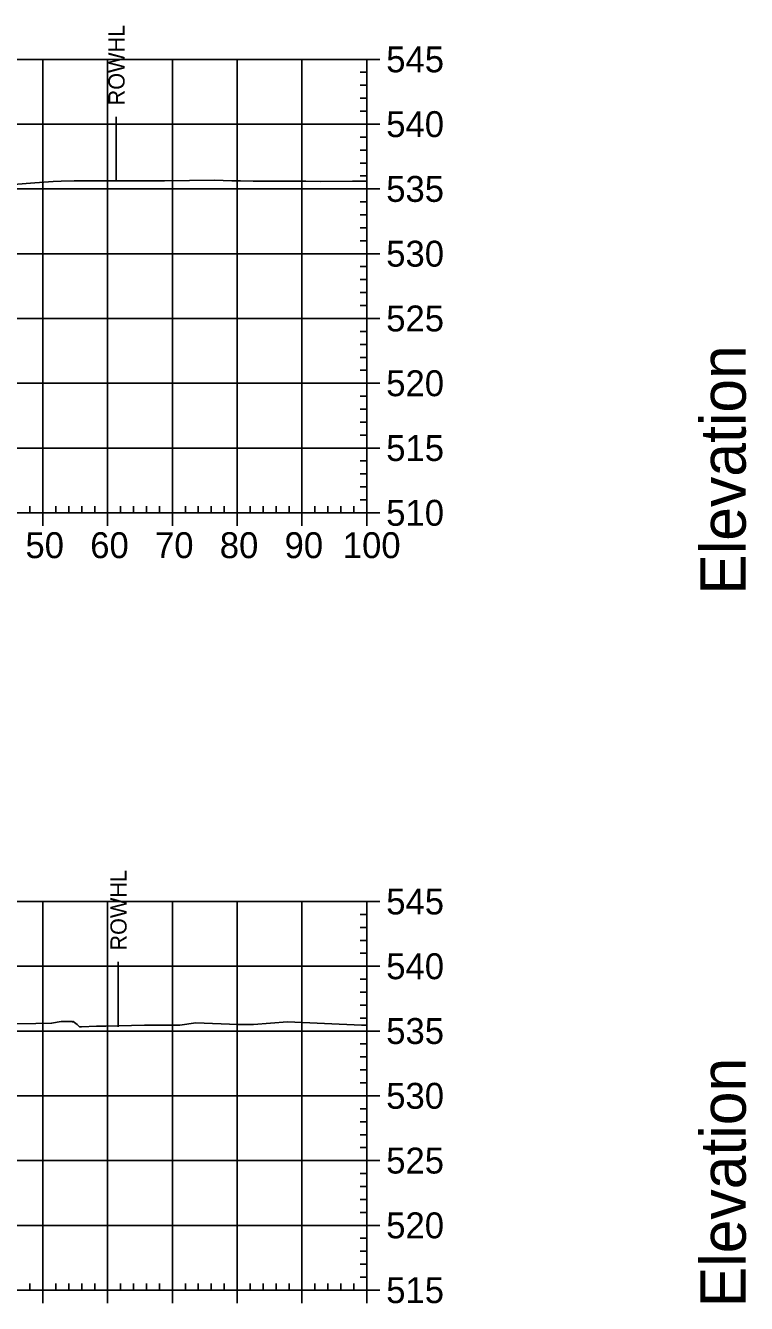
# Model space of a CAD drawing. Extents: x 708103 to 717568, y 374476 to 378707.
# Drawn here: x 708824.3 to 708935.6, y 376942.6 to 377139.8 of the extents above; entities that cross this region are included whole.
import ezdxf

# ---------------------------------------------------------------- set-up
doc = ezdxf.new("R2010")
doc.units = 0
for name, color, linetype in [('57', 7, 'Continuous'), ('60', 7, 'Continuous'), ('Existing', 7, 'Continuous'), ('XS_Right_of_Way', 7, 'Continuous')]:
    doc.layers.add(name, color=color, linetype=linetype)

msp = doc.modelspace()

# ---------------------------------------------------------------- linework, layer by layer
at = {"layer": '57'}
for p, q in [((708676.98, 377134.63), (708876.98, 377134.63)), ((708826.98, 377064.63), (708826.98, 377134.63)), ((708836.98, 377064.63), (708836.98, 377134.63)), ((708846.98, 377064.63), (708846.98, 377134.63)), ((708856.98, 377064.63), (708856.98, 377134.63)), ((708866.98, 377064.63), (708866.98, 377134.63)), ((708876.98, 377064.63), (708876.98, 377134.63)), ((708876.98, 377064.63), (708876.98, 377134.63)), ((708878.98, 377134.63), (708876.98, 377134.63)), ((708876.98, 377132.63), (708875.98, 377132.63)), ((708876.98, 377130.63), (708875.98, 377130.63)), ((708876.98, 377128.63), (708875.98, 377128.63)), ((708876.98, 377126.63), (708875.98, 377126.63)), ((708676.98, 377124.63), (708876.98, 377124.63)), ((708878.98, 377124.63), (708876.98, 377124.63)), ((708876.98, 377122.63), (708875.98, 377122.63)), ((708876.98, 377120.63), (708875.98, 377120.63)), ((708876.98, 377118.63), (708875.98, 377118.63)), ((708876.98, 377116.63), (708875.98, 377116.63)), ((708676.98, 377114.63), (708876.98, 377114.63)), ((708878.98, 377114.63), (708876.98, 377114.63)), ((708876.98, 377112.63), (708875.98, 377112.63)), ((708876.98, 377110.63), (708875.98, 377110.63)), ((708876.98, 377108.63), (708875.98, 377108.63)), ((708876.98, 377106.63), (708875.98, 377106.63)), ((708676.98, 377104.63), (708876.98, 377104.63)), ((708878.98, 377104.63), (708876.98, 377104.63)), ((708876.98, 377102.63), (708875.98, 377102.63)), ((708876.98, 377100.63), (708875.98, 377100.63)), ((708876.98, 377098.63), (708875.98, 377098.63)), ((708876.98, 377096.63), (708875.98, 377096.63)), ((708676.98, 377094.63), (708876.98, 377094.63)), ((708878.98, 377094.63), (708876.98, 377094.63)), ((708876.98, 377092.63), (708875.98, 377092.63)), ((708876.98, 377090.63), (708875.98, 377090.63)), ((708876.98, 377088.63), (708875.98, 377088.63)), ((708876.98, 377086.63), (708875.98, 377086.63)), ((708676.98, 377084.63), (708876.98, 377084.63)), ((708878.98, 377084.63), (708876.98, 377084.63)), ((708876.98, 377082.63), (708875.98, 377082.63)), ((708876.98, 377080.63), (708875.98, 377080.63)), ((708876.98, 377078.63), (708875.98, 377078.63)), ((708876.98, 377076.63), (708875.98, 377076.63)), ((708676.98, 377074.63), (708876.98, 377074.63)), ((708878.98, 377074.63), (708876.98, 377074.63)), ((708876.98, 377072.63), (708875.98, 377072.63)), ((708876.98, 377070.63), (708875.98, 377070.63)), ((708876.98, 377068.63), (708875.98, 377068.63)), ((708876.98, 377066.63), (708875.98, 377066.63)), ((708676.98, 377064.63), (708876.98, 377064.63)), ((708676.98, 377064.63), (708876.98, 377064.63)), ((708824.98, 377064.63), (708824.98, 377065.63)), ((708826.98, 377062.63), (708826.98, 377064.63)), ((708828.98, 377064.63), (708828.98, 377065.63)), ((708830.98, 377064.63), (708830.98, 377065.63)), ((708832.98, 377064.63), (708832.98, 377065.63)), ((708834.98, 377064.63), (708834.98, 377065.63)), ((708836.98, 377062.63), (708836.98, 377064.63)), ((708838.98, 377064.63), (708838.98, 377065.63)), ((708840.98, 377064.63), (708840.98, 377065.63)), ((708842.98, 377064.63), (708842.98, 377065.63)), ((708844.98, 377064.63), (708844.98, 377065.63)), ((708846.98, 377062.63), (708846.98, 377064.63)), ((708848.98, 377064.63), (708848.98, 377065.63)), ((708850.98, 377064.63), (708850.98, 377065.63)), ((708852.98, 377064.63), (708852.98, 377065.63)), ((708854.98, 377064.63), (708854.98, 377065.63)), ((708856.98, 377062.63), (708856.98, 377064.63)), ((708858.98, 377064.63), (708858.98, 377065.63)), ((708860.98, 377064.63), (708860.98, 377065.63)), ((708862.98, 377064.63), (708862.98, 377065.63)), ((708864.98, 377064.63), (708864.98, 377065.63)), ((708866.98, 377062.63), (708866.98, 377064.63)), ((708868.98, 377064.63), (708868.98, 377065.63)), ((708870.98, 377064.63), (708870.98, 377065.63)), ((708872.98, 377064.63), (708872.98, 377065.63)), ((708874.98, 377064.63), (708874.98, 377065.63)), ((708876.98, 377062.63), (708876.98, 377064.63)), ((708878.98, 377064.63), (708876.98, 377064.63)), ((708676.98, 377004.63), (708876.98, 377004.63)), ((708826.98, 376944.63), (708826.98, 377004.63)), ((708836.98, 376944.63), (708836.98, 377004.63)), ((708846.98, 376944.63), (708846.98, 377004.63)), ((708856.98, 376944.63), (708856.98, 377004.63)), ((708866.98, 376944.63), (708866.98, 377004.63)), ((708876.98, 376944.63), (708876.98, 377004.63)), ((708876.98, 376944.63), (708876.98, 377004.63)), ((708878.98, 377004.63), (708876.98, 377004.63)), ((708876.98, 377002.63), (708875.98, 377002.63)), ((708876.98, 377000.63), (708875.98, 377000.63)), ((708876.98, 376998.63), (708875.98, 376998.63)), ((708876.98, 376996.63), (708875.98, 376996.63)), ((708676.98, 376994.63), (708876.98, 376994.63)), ((708878.98, 376994.63), (708876.98, 376994.63)), ((708876.98, 376992.63), (708875.98, 376992.63)), ((708876.98, 376990.63), (708875.98, 376990.63)), ((708876.98, 376988.63), (708875.98, 376988.63)), ((708876.98, 376986.63), (708875.98, 376986.63)), ((708676.98, 376984.63), (708876.98, 376984.63)), ((708878.98, 376984.63), (708876.98, 376984.63)), ((708876.98, 376982.63), (708875.98, 376982.63)), ((708876.98, 376980.63), (708875.98, 376980.63)), ((708876.98, 376978.63), (708875.98, 376978.63)), ((708876.98, 376976.63), (708875.98, 376976.63)), ((708676.98, 376974.63), (708876.98, 376974.63)), ((708878.98, 376974.63), (708876.98, 376974.63)), ((708876.98, 376972.63), (708875.98, 376972.63)), ((708876.98, 376970.63), (708875.98, 376970.63)), ((708876.98, 376968.63), (708875.98, 376968.63)), ((708876.98, 376966.63), (708875.98, 376966.63)), ((708676.98, 376964.63), (708876.98, 376964.63)), ((708878.98, 376964.63), (708876.98, 376964.63)), ((708876.98, 376962.63), (708875.98, 376962.63)), ((708876.98, 376960.63), (708875.98, 376960.63)), ((708876.98, 376958.63), (708875.98, 376958.63)), ((708876.98, 376956.63), (708875.98, 376956.63)), ((708676.98, 376954.63), (708876.98, 376954.63)), ((708878.98, 376954.63), (708876.98, 376954.63)), ((708876.98, 376952.63), (708875.98, 376952.63)), ((708876.98, 376950.63), (708875.98, 376950.63)), ((708876.98, 376948.63), (708875.98, 376948.63)), ((708876.98, 376946.63), (708875.98, 376946.63)), ((708676.98, 376944.63), (708876.98, 376944.63)), ((708676.98, 376944.63), (708876.98, 376944.63)), ((708824.98, 376944.63), (708824.98, 376945.63)), ((708826.98, 376942.63), (708826.98, 376944.63)), ((708828.98, 376944.63), (708828.98, 376945.63)), ((708830.98, 376944.63), (708830.98, 376945.63)), ((708832.98, 376944.63), (708832.98, 376945.63)), ((708834.98, 376944.63), (708834.98, 376945.63)), ((708836.98, 376942.63), (708836.98, 376944.63)), ((708838.98, 376944.63), (708838.98, 376945.63)), ((708840.98, 376944.63), (708840.98, 376945.63)), ((708842.98, 376944.63), (708842.98, 376945.63)), ((708844.98, 376944.63), (708844.98, 376945.63)), ((708846.98, 376942.63), (708846.98, 376944.63)), ((708848.98, 376944.63), (708848.98, 376945.63)), ((708850.98, 376944.63), (708850.98, 376945.63)), ((708852.98, 376944.63), (708852.98, 376945.63)), ((708854.98, 376944.63), (708854.98, 376945.63)), ((708856.98, 376942.63), (708856.98, 376944.63)), ((708858.98, 376944.63), (708858.98, 376945.63)), ((708860.98, 376944.63), (708860.98, 376945.63)), ((708862.98, 376944.63), (708862.98, 376945.63)), ((708864.98, 376944.63), (708864.98, 376945.63)), ((708866.98, 376942.63), (708866.98, 376944.63)), ((708868.98, 376944.63), (708868.98, 376945.63)), ((708870.98, 376944.63), (708870.98, 376945.63)), ((708872.98, 376944.63), (708872.98, 376945.63)), ((708874.98, 376944.63), (708874.98, 376945.63)), ((708876.98, 376942.63), (708876.98, 376944.63)), ((708878.98, 376944.63), (708876.98, 376944.63))]:
    msp.add_line(p, q, dxfattribs=at)
at = {"layer": 'Existing'}
for points in [[(708805.7, 377113.96), (708825.05, 377115.53), (708825.73, 377115.59), (708828.58, 377115.8), (708829.81, 377115.82), (708831.82, 377115.9), (708845.75, 377115.88), (708853.5, 377115.97), (708856.14, 377115.9), (708856.96, 377115.87), (708856.98, 377115.87), (708857.51, 377115.86), (708859.42, 377115.85), (708867.59, 377115.82), (708869.85, 377115.8), (708874.79, 377115.83), (708875.48, 377115.83), (708875.66, 377115.83), (708876.98, 377115.84)], [(708821.97, 376985.75), (708825.9, 376985.79), (708828.33, 376985.82), (708829.79, 376986.09), (708831.58, 376986.08), (708831.59, 376986.01), (708831.66, 376986.11), (708832.29, 376985.62), (708832.66, 376985.28), (708832.96, 376985.29), (708835.25, 376985.38), (708836.72, 376985.38), (708842.65, 376985.53), (708845.6, 376985.55), (708847.22, 376985.56), (708847.27, 376985.53), (708847.28, 376985.54), (708848.11, 376985.55), (708850.57, 376985.88), (708857.07, 376985.64), (708857.07, 376985.64), (708857.19, 376985.64), (708859.18, 376985.65), (708859.49, 376985.65), (708864.75, 376986.07), (708876.16, 376985.54), (708876.98, 376985.55)]]:
    msp.add_lwpolyline(points, dxfattribs=at)
at = {"layer": 'XS_Right_of_Way'}
for p, q in [((708838.28, 377125.75), (708838.28, 377115.75)), ((708838.59, 376995.29), (708838.59, 376985.29))]:
    msp.add_line(p, q, dxfattribs=at)

# ---------------------------------------------------------------- texts
at = {"layer": '57'}
for s, p in [('545', (708879.98, 377132.63)), ('540', (708879.98, 377122.63)), ('535', (708879.98, 377112.63)), ('530', (708879.98, 377102.63)), ('525', (708879.98, 377092.63)), ('520', (708879.98, 377082.63)), ('515', (708879.98, 377072.63)), ('510', (708879.98, 377062.63)), ('50', (708824.29, 377057.63)), ('60', (708834.29, 377057.63)), ('70', (708844.29, 377057.63)), ('80', (708854.29, 377057.63)), ('90', (708864.29, 377057.63)), ('100', (708873.28, 377057.63)), ('545', (708879.98, 377002.63)), ('540', (708879.98, 376992.63)), ('535', (708879.98, 376982.63)), ('530', (708879.98, 376972.63)), ('525', (708879.98, 376962.63)), ('520', (708879.98, 376952.63)), ('515', (708879.98, 376942.63))]:
    msp.add_text(s, height=4, dxfattribs=at).set_placement(p)
at = {"layer": '60'}
for p in [(708935.48, 377051.99), (708935.48, 376941.99)]:
    msp.add_text('Elevation', height=7, rotation=90, dxfattribs=at).set_placement(p)
at = {"layer": 'XS_Right_of_Way'}
for p in [(708839.6, 377127.52), (708839.91, 376997.05)]:
    msp.add_text('ROWHL', height=2.5, rotation=90, dxfattribs=at).set_placement(p)

doc.saveas('drawing.dxf')
